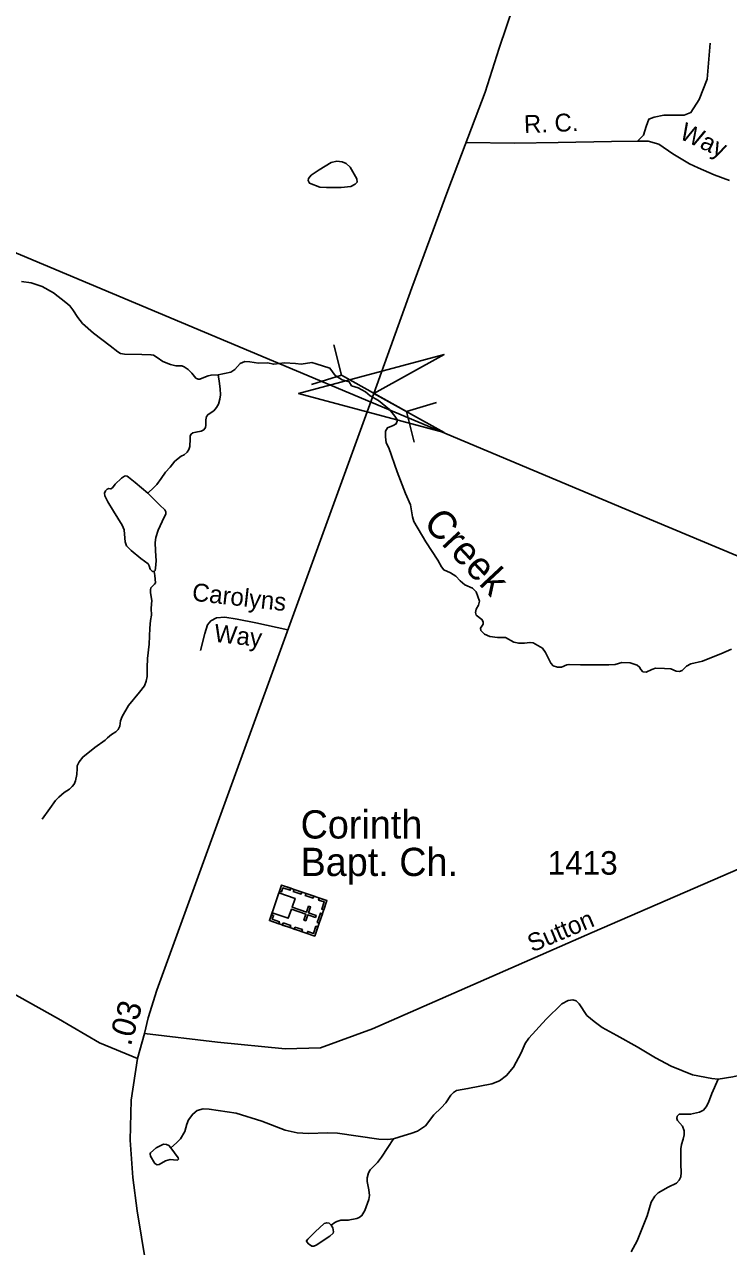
# Model space of a CAD drawing. Extents: x 2126262 to 2293712, y 749403 to 919119.
# Drawn here: x 2211487 to 2215227, y 889371 to 895865 of the extents above; entities that cross this region are included whole.
import ezdxf

# ---------------------------------------------------------------- set-up
doc = ezdxf.new("R2010")
doc.units = 0
for name, color, linetype in [('Exist Cultural Church with Cemetery CELL', 7, 'Continuous'), ('Exist Cultural Church with Cemetery Label', 7, 'Continuous'), ('Exist Hydrographic Creek Single Shore', 7, 'Continuous'), ('Exist Hydrographic Creek Single Shore Label', 7, 'Continuous'), ('Exist Hydrographic Misc Water Feature', 7, 'Continuous'), ('Exist Road Non-System Type 51', 7, 'Continuous'), ('Exist Road Non-System Type 51 Label', 7, 'Continuous'), ('Exist Road Primary US Attributed', 7, 'Continuous'), ('Exist Road Primary US Mileage Hundredths English Label', 7, 'Continuous'), ('Exist Road Secondary Structure Culvert Attributed CELL', 7, 'Continuous'), ('Exist Road Secondary Structure Culvert CELL', 7, 'Continuous'), ('Exist Road Secondary Type 51 Attributed', 7, 'Continuous'), ('Exist Road Secondary Type 51 Label', 7, 'Continuous'), ('Exist Road Secondary Type 51 Number Label', 7, 'Continuous'), ('Exist Utilities Electrical Transmission Line', 7, 'Continuous')]:
    doc.layers.add(name, color=color, linetype=linetype)

msp = doc.modelspace()

# ---------------------------------------------------------------- linework, layer by layer
at = {"layer": 'Exist Cultural Church with Cemetery CELL'}
for points in [[(2213094.1, 891208.8), (2213029.8, 891020.4), (2212788.8, 891102.6), (2212853.2, 891291)], [(2212839.3, 891250.3), (2212803.1, 891144.1), (2212888.8, 891114.9), (2212905.2, 891162.9), (2212982.3, 891136.6), (2212971.6, 891105.3), (2212982, 891101.8), (2212992.7, 891133), (2213032.6, 891119.3), (2213036.4, 891130.3), (2212996.4, 891144), (2213007.1, 891175.3), (2212996.7, 891178.9), (2212986, 891147.6), (2212908.9, 891173.8), (2212925, 891221)], [(2212842.5, 891259.7), (2212853.4, 891256), (2212860.5, 891276.8), (2212898.8, 891263.8), (2212902.4, 891274.3), (2212853.2, 891291.1)], [(2212919.4, 891268.5), (2212960.4, 891254.5), (2212956.7, 891243.7), (2212915.7, 891257.7)], [(2212983, 891246.7), (2213024, 891232.7), (2213020.3, 891222), (2212979.3, 891236)], [(2213053.2, 891222.8), (2213049.5, 891212), (2213080, 891201.6), (2213066.8, 891163.2), (2213077.4, 891159.6), (2213094.1, 891208.8)], [(2212799.6, 891134), (2212810.4, 891130.3), (2212803.3, 891109.5), (2212841.6, 891096.4), (2212838, 891085.9), (2212788.8, 891102.6)], [(2213070.2, 891138.7), (2213053.4, 891089.6), (2213042.7, 891093.3), (2213059.4, 891142.4)], [(2212860.9, 891090.1), (2212901.9, 891076.1), (2212898.2, 891065.3), (2212857.2, 891079.3)], [(2212923.3, 891068.7), (2212964.3, 891054.7), (2212960.6, 891044), (2212919.6, 891057.9)], [(2212988.8, 891034.3), (2212992.4, 891045), (2213022.9, 891034.6), (2213036, 891073), (2213046.5, 891069.4), (2213029.7, 891020.3)]]:
    msp.add_lwpolyline(points, close=True, dxfattribs=at)
at = {"layer": 'Exist Hydrographic Creek Single Shore'}
for points in [[(2212516.2, 894003.1), (2212478.7, 894001.9), (2212462.5, 893997.7), (2212432.3, 893985.7), (2212419.6, 893980.1), (2212410.5, 893979.4), (2212398.5, 893985), (2212376.7, 894011.8), (2212356.3, 894030.8), (2212335.2, 894045.6), (2212323.2, 894051.2), (2212292.3, 894051.2), (2212262.7, 894058.2), (2212222.6, 894074.4), (2212192.3, 894094.8), (2212172.9, 894106.5), (2212158.9, 894109.3), (2212111.7, 894111.4), (2212019.5, 894113.5), (2211997.7, 894115.6), (2211983.6, 894124.8), (2211942.1, 894156.5), (2211854.9, 894224), (2211796.2, 894275.2), (2211770.2, 894308.3), (2211744.1, 894348.4), (2211729.4, 894369.5), (2211707.5, 894387.1), (2211642.1, 894437.8), (2211582.3, 894472.3), (2211523.2, 894491.3), (2211472.3, 894498.7)], [(2215163.9, 892511.7), (2215088.9, 892480.6), (2215027.8, 892468), (2215004.9, 892454.2), (2214981.3, 892431.6), (2214966.5, 892425.7), (2214949.8, 892427.7), (2214921.3, 892440.4), (2214887.9, 892442.4), (2214838.7, 892444.4), (2214819.1, 892437.5), (2214789.6, 892422.7), (2214772.9, 892424.7), (2214761.1, 892436.5), (2214755.2, 892450.3), (2214742.4, 892460.1), (2214704.1, 892472.9), (2214660.8, 892473.9), (2214625.4, 892463.1), (2214592, 892461.1), (2214440.6, 892462.1), (2214380.4, 892464), (2214368.6, 892461.1), (2214340.1, 892450.3), (2214318.5, 892449.3), (2214295.9, 892456.2), (2214283.1, 892470.9), (2214254.6, 892528), (2214238.8, 892549.6), (2214189.7, 892578.1), (2214172, 892581.1), (2214143.5, 892576.2), (2214113, 892576.2), (2214086.5, 892583), (2214042.3, 892607.6), (2214000, 892606.7), (2213958.7, 892611.6), (2213931.2, 892624.4), (2213911.5, 892645), (2213909.6, 892656.8), (2213923.3, 892677.5), (2213924.3, 892690.3), (2213917.4, 892703), (2213886.9, 892726.6), (2213883, 892739.4), (2213886.9, 892757.1), (2213899.7, 892778.8), (2213904.6, 892800.4), (2213887.3, 892850), (2213866.7, 892869.7), (2213826.4, 892886.4), (2213801.8, 892909), (2213779.2, 892932.6), (2213749.7, 892951.3), (2213714.3, 892967), (2213702.5, 892981.8), (2213682.9, 893018.2), (2213619, 893115.5), (2213556.5, 893223.1), (2213548.6, 893248.6), (2213537.8, 893312.6), (2213512.2, 893371.6), (2213467, 893486.6), (2213423.8, 893614.5), (2213409, 893642.1), (2213405.1, 893673.6), (2213406.1, 893703.1), (2213415.9, 893721.8), (2213445.7, 893734.4), (2213462.3, 893742.4), (2213468.2, 893761.7), (2213455.6, 893783.6), (2213425.7, 893818.8), (2213367.3, 893866.6), (2213323.4, 893890.6), (2213298.2, 893912.5), (2213259.6, 893934.4), (2213225.1, 893945), (2213212.5, 893965), (2213175.3, 893975.6), (2213137.4, 893999.5), (2213110.2, 894038.6), (2213036.5, 894061.1), (2213013.9, 894068), (2212956.9, 894059.2), (2212927.4, 894063.1), (2212868.4, 894066), (2212812, 894059.2), (2212777.6, 894067), (2212731.4, 894065.1), (2212685.2, 894071.9), (2212658.6, 894072.9), (2212634.1, 894063.1), (2212604.6, 894030.6), (2212582.9, 894016.9), (2212516.2, 894003.1)], [(2215244, 892544.7), (2215187, 892521.1), (2215163.9, 892511.7)]]:
    msp.add_lwpolyline(points, dxfattribs=at)
at = {"layer": 'Exist Hydrographic Misc Water Feature'}
for points in [[(2213129.9, 894998.4), (2213092.2, 894998.4), (2213056.3, 895000.9), (2213001.9, 895021), (2212994.3, 895035.2), (2212996.8, 895046.1), (2213010.2, 895063.7), (2213052.1, 895093), (2213117.3, 895130.7), (2213147.5, 895138.2), (2213175.1, 895134.9), (2213196, 895125.7), (2213217.8, 895105.6), (2213253.8, 895044.4), (2213254.6, 895026), (2213243.7, 895015.1), (2213220.3, 895004.3), (2213170.1, 894998.4)], [(2212265.9, 889895.9), (2212255.1, 889907.7), (2212242.3, 889913.6), (2212225.6, 889914.6), (2212187.3, 889894.9), (2212156.8, 889869.3), (2212155.8, 889863.4), (2212156.8, 889850.7), (2212179.4, 889812.3), (2212192.2, 889805.4), (2212203, 889807.4), (2212236.4, 889826.1), (2212261, 889833), (2212278.7, 889832), (2212301.3, 889830), (2212305.2, 889834.9), (2212304.3, 889842.8)], [(2213117.1, 889484.6), (2213105.6, 889494.4), (2213092.8, 889497.4), (2213080, 889492.4), (2213031.8, 889448.2), (2212992.5, 889410.8), (2212985.6, 889401), (2212986.6, 889396.1), (2212996.5, 889385.2), (2213013.2, 889373.4), (2213025, 889372.5), (2213037.7, 889378.4), (2213109.5, 889426.5), (2213127.2, 889442.3), (2213129.2, 889449.2), (2213126.2, 889470.8)]]:
    msp.add_lwpolyline(points, close=True, dxfattribs=at)
for points in [[(2212516.2, 894003.1), (2212520.9, 893968.5), (2212527.3, 893928.4), (2212528.7, 893896.3), (2212525.9, 893873), (2212518.1, 893846.3), (2212508.3, 893829.4), (2212492.8, 893811.8), (2212462.5, 893792.1), (2212454.1, 893781.5), (2212451.3, 893763.2), (2212451.3, 893735), (2212448.5, 893722.4), (2212440, 893711.1), (2212426.7, 893703.3), (2212398, 893697.4), (2212382.5, 893695.3), (2212373.4, 893688.2), (2212368.5, 893678.4), (2212367.8, 893662.9), (2212366.4, 893622.7), (2212361.4, 893606.5), (2212352.3, 893591.8), (2212336.1, 893577.7), (2212320.6, 893570.6), (2212285.4, 893543.9), (2212260.8, 893512.9), (2212237.2, 893485), (2212213.9, 893451.9), (2212190.7, 893419.6), (2212174.5, 893403.4), (2212142.9, 893373.8)], [(2212142.9, 893373.8), (2212076, 893431.5), (2212039.4, 893459.7), (2212033.8, 893464.6), (2212026.8, 893465.3), (2212018.3, 893463.9), (2212002.9, 893454), (2211969.1, 893421.7), (2211955, 893402.7), (2211945.9, 893397), (2211935.3, 893399.1), (2211926.2, 893394.9), (2211917.7, 893386.5), (2211913.5, 893373.8), (2211914.9, 893359), (2211930.4, 893328.7), (2211961.3, 893278), (2212006.4, 893203.1), (2212016.9, 893178.5), (2212019.7, 893156), (2212021.9, 893115.8), (2212030.3, 893094.7), (2212053.5, 893068.7), (2212105.6, 893027.1), (2212145, 892997.9), (2212149.9, 892987.3), (2212154.8, 892970.4), (2212164, 892960.6), (2212168.2, 892958.5)], [(2212168.2, 892958.5), (2212176.7, 892958.5), (2212181.6, 892963.4), (2212184.4, 892974.7), (2212186.5, 893014.8), (2212183, 893067.6), (2212182.3, 893112.7), (2212185.8, 893138.7), (2212198.5, 893176.7), (2212218.9, 893224.1), (2212238.6, 893264.2), (2212239.3, 893274.8), (2212233.6, 893285.4), (2212206.2, 893310.7), (2212142.9, 893373.8)], [(2212176.7, 892958.5), (2212180.2, 892936.1), (2212183, 892897.6), (2212178.8, 892890.5), (2212167.5, 892880.7), (2212158.4, 892870.1), (2212157, 892861), (2212157, 892844.1), (2212163.3, 892804), (2212161.9, 892784.9), (2212161.2, 892760.3), (2212161.9, 892726.5), (2212157, 892696.9), (2212154.1, 892656.1), (2212149.9, 892571.3), (2212140.8, 892495.3), (2212138.7, 892447.4), (2212139.4, 892400.3), (2212134.4, 892374.2), (2212124.6, 892351), (2212099.3, 892315.8), (2212040.9, 892245.9), (2212005.7, 892186.7), (2211997.2, 892164.9), (2211993.7, 892135.3), (2211986, 892118.4), (2211972.6, 892106.5), (2211950.1, 892091), (2211929, 892074.1), (2211917, 892060.7), (2211861.1, 892023.1), (2211797, 891971.7), (2211777.3, 891947.1), (2211768.2, 891924.5), (2211767.5, 891910.5), (2211765.4, 891878.8), (2211759.1, 891845), (2211751.3, 891827.4), (2211741.5, 891814.7), (2211726.7, 891801.3), (2211699.2, 891783), (2211669.3, 891757.8), (2211653.2, 891740.9), (2211622.9, 891698.7), (2211580.7, 891642.4)], [(2215172.3, 890260.3), (2215139.3, 890263.2), (2215035.1, 890282.9), (2214922.1, 890329.1), (2214839.5, 890374.4), (2214742.2, 890431.4), (2214633.7, 890492), (2214556, 890535.3), (2214512.8, 890565.8), (2214475.4, 890599.2), (2214434.1, 890660.2), (2214417.4, 890676.9), (2214400.7, 890681.8), (2214376.1, 890678.9), (2214341.7, 890661.2), (2214259.2, 890579.5), (2214165.8, 890477.2), (2214146.6, 890449.2), (2214126, 890400), (2214085.7, 890324.3), (2214048.3, 890279.1), (2214010, 890250.5), (2213970.7, 890235.8), (2213842.9, 890210.2), (2213782.9, 890199.4), (2213766.2, 890189.6), (2213752.5, 890175.8), (2213724.9, 890134.5), (2213701.3, 890107), (2213661.6, 890071.1), (2213617.4, 890013), (2213575.1, 889984.5), (2213540.7, 889970.7), (2213505.3, 889960.9), (2213447.3, 889943.2)], [(2215620.1, 890423.8), (2215522.8, 890442.2), (2215485.4, 890440.2), (2215470.7, 890432.4), (2215445.1, 890415.7), (2215429.4, 890391.1), (2215402.8, 890332.1), (2215381.2, 890308.5), (2215353.7, 890294.7), (2215250, 890272.1), (2215172.3, 890260.3)], [(2215172.3, 890260.3), (2215137.9, 890184.8), (2215120.2, 890135.7), (2215108.4, 890114), (2215094.7, 890096.3), (2215073.1, 890084.5), (2215025.9, 890073.7), (2214964.9, 890073.7), (2214955.1, 890063.9), (2214952.2, 890051.1), (2214956.1, 890040.2), (2214982.6, 890009.8), (2214992.5, 889986.2), (2214991.5, 889964.5), (2214985.6, 889940.9), (2214977.7, 889913), (2214974.8, 889890.4), (2214973.8, 889807.7), (2214975.7, 889763.5), (2214973.8, 889741.8), (2214965.9, 889724.1), (2214951.2, 889708.4), (2214906, 889686.8), (2214853.9, 889655.3), (2214835.7, 889639.3), (2214817, 889606.8), (2214795.4, 889534), (2214742.3, 889400.3), (2214710.8, 889343.2)], [(2213447.3, 889943.2), (2213415.2, 889940.2), (2213370, 889942.1), (2213259.9, 889956.9), (2213150.8, 889972.6), (2213097.7, 889975.6), (2212996.5, 889971.6), (2212935.9, 889975.6), (2212872, 889988.4), (2212748.2, 890036.5), (2212612.5, 890078.8), (2212468, 890101.5), (2212437.5, 890102.4), (2212404.1, 890093.6), (2212381.5, 890074.9), (2212359.3, 890043.4), (2212349.5, 890021.8), (2212339.6, 889982.5), (2212316.1, 889943.1), (2212295.4, 889922.5), (2212265.9, 889895.9)], [(2213447.3, 889943.2), (2213416.9, 889897), (2213384.4, 889845.8), (2213362.8, 889817.3), (2213324.5, 889778.9), (2213315.6, 889763.2), (2213307.8, 889736.7), (2213307.8, 889715.7), (2213317.6, 889671.4), (2213320.5, 889641.9), (2213317.6, 889621.3), (2213296, 889562.3), (2213280.2, 889535.7), (2213265.5, 889524.9), (2213253.7, 889519), (2213207.5, 889510.1), (2213168.2, 889510.1), (2213146.6, 889503.3), (2213136.7, 889499.3), (2213117.1, 889484.6)]]:
    msp.add_lwpolyline(points, dxfattribs=at)
at = {"layer": 'Exist Road Non-System Type 51'}
for points in [[(2213833.7, 895238.1), (2214091.1, 895234.2), (2214323.2, 895236.9), (2214605.1, 895242.5), (2214743.2, 895245.2), (2214776.4, 895275.7), (2214790.2, 895322.7), (2214804, 895361.4), (2214831.7, 895372.5), (2214884.2, 895383.5), (2214991.9, 895383.5), (2215027.8, 895397.4), (2215072.1, 895466.5), (2215113.5, 895574.4), (2215130.1, 895765.2)], [(2214743.2, 895245.2), (2214800.2, 895245.3), (2214857.5, 895227.8), (2214932.2, 895178), (2215019.3, 895123.2)], [(2215019.3, 895123.2), (2215066.6, 895103.3), (2215151.2, 895066), (2215233.3, 895036.1)], [(2212422.6, 892537.9), (2212445, 892627.6), (2212459.9, 892674.9), (2212477.3, 892694.8), (2212507.2, 892712.3), (2212552, 892714.7), (2212616.7, 892704.8), (2212716.3, 892684.9), (2212887.2, 892647.7)]]:
    msp.add_lwpolyline(points, dxfattribs=at)
at = {"layer": 'Exist Road Primary US Attributed'}
msp.add_line((2212087.8, 890369.7), (2212125.9, 890503.7), dxfattribs=at)
for points in [[(2212125.9, 890503.7), (2212144.3, 890586.9), (2212190.1, 890732.4), (2213343.7, 893904.2), (2213544.9, 894464.8), (2213735.6, 894982), (2213933.9, 895505.7), (2214009.9, 895738), (2214161.7, 896189.6)], [(2212027.9, 887623.4), (2212092.1, 888004), (2212147.4, 888291.6), (2212179.2, 888497.6), (2212196.5, 888629.8), (2212181, 888865.9), (2212157.6, 889107.1), (2212131.7, 889280.9), (2212085.6, 889560.1), (2212063.5, 889737.1), (2212049.7, 889936.3), (2212055.2, 890149.2), (2212087.8, 890369.7)]]:
    msp.add_lwpolyline(points, dxfattribs=at)
at = {"layer": 'Exist Road Secondary Structure Culvert Attributed CELL'}
msp.add_lwpolyline([(2213716.4, 893697.1), (2212943.7, 893904.2), (2213716.4, 894111.2), (2213343.7, 893904.2)], close=True, dxfattribs=at)
at = {"layer": 'Exist Road Secondary Structure Culvert CELL'}
for p, q in [((2213130, 894162.8), (2213170.7, 894001.3)), ((2213011.6, 893951.9), (2213170.7, 894001.3)), ((2213170.7, 894001.3), (2213516.7, 893807.1)), ((2213675.7, 893856.5), (2213516.7, 893807.1)), ((2213557.3, 893645.5), (2213516.7, 893807.1))]:
    msp.add_line(p, q, dxfattribs=at)
at = {"layer": 'Exist Road Secondary Type 51 Attributed'}
for points in [[(2212125.9, 890503.7), (2212512.8, 890456.6), (2212872, 890420.7), (2213060, 890426.2), (2213336.3, 890528.5), (2214503.5, 891039), (2215585.3, 891508.4), (2215717.9, 891566.5), (2215845, 891657.8), (2216055, 891837.6), (2216311.2, 892082.2), (2216510.2, 892273), (2216728.5, 892455.6), (2216957.8, 892582.8), (2217115.9, 892660.6), (2217194.1, 892698.1), (2217368.2, 892761.7), (2217464.9, 892786.6), (2217639, 892805.9), (2217882.4, 892803.8)], [(2207705.5, 891530.3), (2207922.1, 891498.8), (2208079.6, 891498.8), (2208530, 891512.6), (2209126.1, 891513), (2209275.4, 891482.6), (2209644.7, 891425), (2210175.3, 891300.5), (2210478, 891212.8), (2210690.8, 891118.8), (2210859.4, 891013.7), (2211144, 890872.7), (2211667.8, 890580.3), (2211886.1, 890453.1), (2212087.8, 890369.7)]]:
    msp.add_lwpolyline(points, dxfattribs=at)
at = {"layer": 'Exist Utilities Electrical Transmission Line'}
msp.add_lwpolyline([(2194922.5, 904902.8), (2198142.6, 902139.9), (2207888.8, 896145.4), (2214676.9, 893291.6), (2221320.2, 890509.7), (2221397.4, 890481.3)], dxfattribs=at)

# ---------------------------------------------------------------- texts
at = {"layer": 'Exist Cultural Church with Cemetery Label'}
for s, p in [('Corinth', (2212954.2, 891538.9)), ('Bapt. Ch.', (2212954.2, 891339.7))]:
    msp.add_text(s, height=150, dxfattribs=at).set_placement(p)
at = {"layer": 'Exist Hydrographic Creek Single Shore Label'}
msp.add_text('Creek', height=150, rotation=313.03022, dxfattribs=at).set_placement((2213600.2, 893209.4))
at = {"layer": 'Exist Road Non-System Type 51 Label'}
for s, rotation, p in [('R. C.', 2.35157, (2214142.5, 895286.9)), ('Way', 335.04396, (2214960.6, 895260.7)), ('Carolyns', 353.55268, (2212374.3, 892803.3)), ('Way', 353.55268, (2212491.1, 892584.7))]:
    msp.add_text(s, height=95, rotation=rotation, dxfattribs=at).set_placement(p)
at = {"layer": 'Exist Road Primary US Mileage Hundredths English Label'}
msp.add_text('.03', height=125, rotation=74.10932, dxfattribs=at).set_placement((2212051.6, 890431.4))
at = {"layer": 'Exist Road Secondary Type 51 Label'}
msp.add_text('Sutton', height=95, rotation=22.89686, dxfattribs=at).set_placement((2214184.3, 890932.9))
at = {"layer": 'Exist Road Secondary Type 51 Number Label'}
msp.add_text('1413', height=125, dxfattribs=at).set_placement((2214266.6, 891346.8))

doc.saveas('drawing.dxf')
